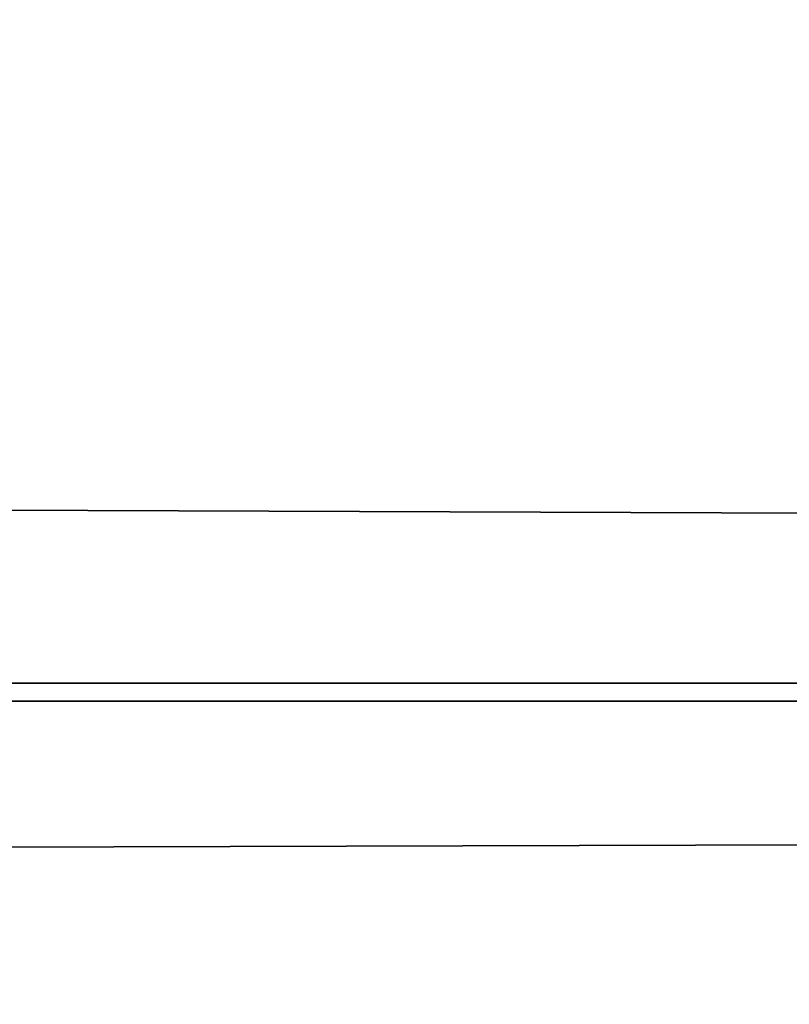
# Model space of a CAD drawing. Header units: millimetres. Extents: x -184 to 165, y -135 to 242.
# Tile 346 of 656: x -39.995 to -39.772, y -93.993 to -93.708. Entities that reach past the tile are written whole.
import ezdxf

# ---------------------------------------------------------------- set-up
doc = ezdxf.new("R2010")
doc.units = ezdxf.units.MM
doc.header["$LTSCALE"] = 41.718519
doc.layers.add('384', color=7, linetype='CONTINUOUS')
doc.layers.add('386', color=7, linetype='CONTINUOUS')

msp = doc.modelspace()

# ---------------------------------------------------------------- linework, layer by layer
at = {"layer": '384', "linetype": 'CONTINUOUS'}
for points in [[(-25.70038, -93.45978, 60), (-25.96387, -93.89965, 60), (-171.84418, -93.3848, 60), (-25.70038, -93.45978, 60)], [(-25.96387, -93.89965, 60), (-171.5322, -93.90617, 60), (-171.84418, -93.3848, 60), (-25.96387, -93.89965, 60)], [(-25.96387, -93.89965, 60), (-26.22999, -94.33789, 60), (-171.5322, -93.90617, 60), (-25.96387, -93.89965, 60)], [(-26.22999, -94.33789, 60), (-171.21679, -94.42482, 60), (-171.5322, -93.90617, 60), (-26.22999, -94.33789, 60)]]:
    msp.add_3dface(points, dxfattribs=at)
at = {"layer": '386', "linetype": 'CONTINUOUS'}
for points in [[(-171.79962, -93.45978, 63), (-171.53613, -93.89965, 63), (-25.65582, -93.3848, 63), (-171.79962, -93.45978, 63)], [(-171.53613, -93.89965, 63), (-25.9678, -93.90617, 63), (-25.65582, -93.3848, 63), (-171.53613, -93.89965, 63)], [(-171.53613, -93.89965, 63), (-171.27001, -94.33789, 63), (-25.9678, -93.90617, 63), (-171.53613, -93.89965, 63)], [(-171.27001, -94.33789, 63), (-26.28321, -94.42482, 63), (-25.9678, -93.90617, 63), (-171.27001, -94.33789, 63)]]:
    msp.add_3dface(points, dxfattribs=at)

doc.saveas('drawing.dxf')
